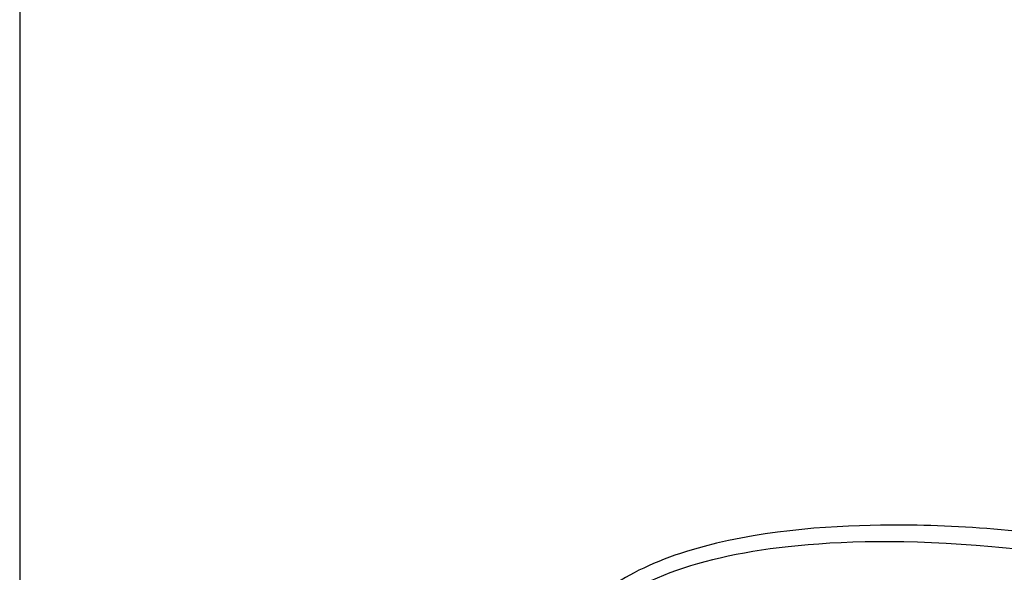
# Model space of a CAD drawing. Header units: millimetres. Extents: x 0 to 4378, y 0 to 2376.
# Tile 536 of 656: x 2676 to 2739, y 1116 to 1151. Entities that reach past the tile are written whole.
import ezdxf

# ---------------------------------------------------------------- set-up
doc = ezdxf.new("R2010")
doc.units = ezdxf.units.MM
doc.header["$LTSCALE"] = 0.2
doc.layers.add('01_Object Line', color=4, linetype='Continuous')

# ---------------------------------------------------------------- blocks, each defined once
blk = doc.blocks.new('A$C0a0b2bc4')
blk.add_line((-61.935, 499.284), (-61.935, 211.033))
for points, knots in [([(39.471, 247.874), (39.433, 247.896), (39.398, 247.915), (39.326, 247.957), (39.289, 247.978), (39.179, 248.04), (39.105, 248.082), (38.882, 248.206), (38.732, 248.289), (38.281, 248.536), (37.975, 248.7), (37.05, 249.185), (36.415, 249.503), (34.48, 250.438), (33.135, 251.04), (30.836, 252.004), (29.892, 252.382), (27.638, 253.241), (26.325, 253.71), (23.252, 254.737), (21.444, 255.291), (17.182, 256.471), (14.696, 257.065), (10.894, 257.835), (9.58, 258.076), (5.744, 258.706), (3.238, 259.022), (-1.661, 259.441), (-4.03, 259.539), (-9.601, 259.513), (-14.082, 259.26), (-20.271, 257.607), (-22.06, 256.879), (-24.919, 255.138), (-25.987, 254.128), (-26.648, 252.999)], [-12.394848, -12.394848, -12.394848, -12.394848, -12.368615, -12.368615, -12.342063, -12.342063, -12.288821, -12.288821, -12.182256, -12.182256, -11.970206, -11.970206, -11.54833, -11.54833, -10.709746, -10.709746, -10.156953, -10.156953, -9.427638, -9.427638, -8.478934, -8.478934, -7.206459, -7.206459, -6.534924, -6.534924, -5.237704, -5.237704, -3.929286, -3.929286, -1.992588, -1.992588, -0.996537, -0.996537, -0.000001, -0.000001, -0.000001, -0.000001]), ([(37.262, 247.198), (37.229, 247.217), (37.203, 247.232), (37.146, 247.265), (37.116, 247.282), (37.028, 247.332), (36.969, 247.365), (36.789, 247.467), (36.668, 247.534), (36.293, 247.741), (36.034, 247.882), (35.166, 248.342), (34.533, 248.662), (31.925, 249.929), (29.787, 250.849), (25.331, 252.566), (22.987, 253.371), (16.342, 255.389), (11.945, 256.433), (5.077, 257.6), (2.615, 257.924), (-5.188, 258.628), (-9.522, 258.505), (-15.927, 257.796), (-18.613, 257.174), (-22.985, 255.433), (-24.628, 254.323), (-25.675, 253.003)], [-6.77914, -6.77914, -6.77914, -6.77914, -6.770143, -6.770143, -6.760932, -6.760932, -6.742456, -6.742456, -6.705111, -6.705111, -6.627396, -6.627396, -6.444231, -6.444231, -5.883831, -5.883831, -5.314959, -5.314959, -4.309177, -4.309177, -3.739168, -3.739168, -2.454273, -2.454273, -1.234534, -1.234534, -0.000001, -0.000001, -0.000001, -0.000001])]:
    blk.add_open_spline(points, degree=3, knots=knots)

msp = doc.modelspace()

# ---------------------------------------------------------------- block references
at = {"layer": '01_Object Line'}
msp.add_blockref('A$C0a0b2bc4', (2737.807, 859.146), dxfattribs=at)

doc.saveas('drawing.dxf')
